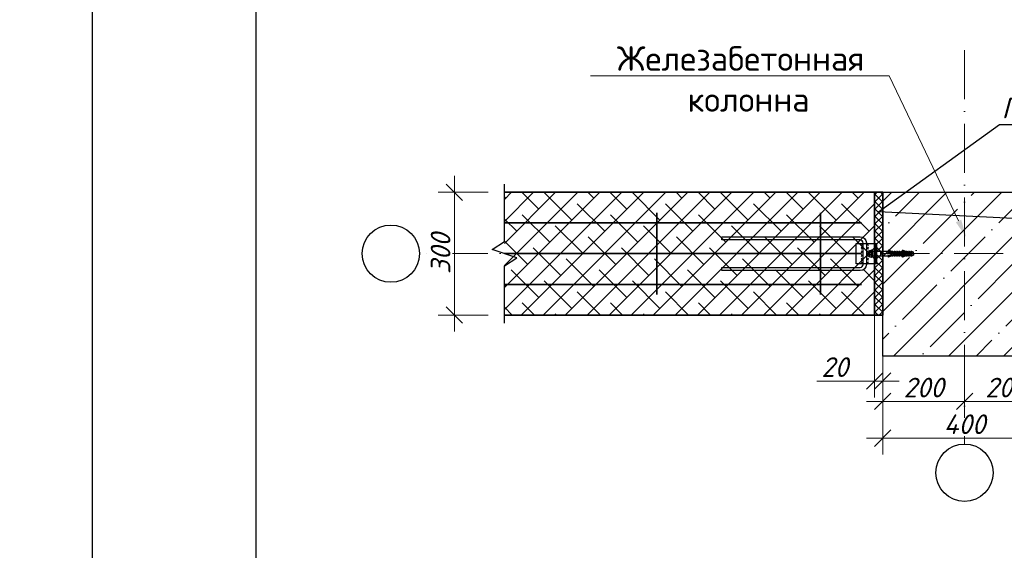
# Model space of a CAD drawing. Header units: millimetres. Extents: x 363306 to 7757304, y 1022887 to 1207196.
# Tile 262 of 656: x 1234815 to 1246856, y 1065422 to 1071903. Entities that reach past the tile are written whole.
import ezdxf
from ezdxf import colors
from ezdxf.entities.mleader import LeaderData, LeaderLine
from ezdxf.math import Vec2, Vec3

# ---------------------------------------------------------------- set-up
doc = ezdxf.new("R2010")
doc.units = ezdxf.units.MM
doc.linetypes.add('ACAD_ISO10W100', pattern=[18, 12, -3, 0, -3])
for name, color, linetype, lineweight in [('.', 7, 'Continuous', 15), ('gazabulok 300', 32, 'Continuous', 30), ('Линия ОС', 22, 'ACAD_ISO10W100', 9)]:
    doc.layers.add(name, color=color, linetype=linetype, lineweight=lineweight)
for name, color, linetype in [('0 @ 100', 7, 'Continuous'), ('kcd_tx', 7, 'Continuous'), ('O3SAD', 1, 'Continuous'), ('shtrixovka', 7, 'Continuous'), ('Штрих', 7, 'Continuous')]:
    doc.layers.add(name, color=color, linetype=linetype)
doc.styles.add('iso', font='isocpeur.TTF')
doc.styles.add('ISOCPEUR', font='isocpeur.TTF')
doc.styles.get("Standard").update_dxf_attribs({"font": 'isocpeui.ttf'})
doc.styles.add('ГОСТ 2.304', font='isocpeui.ttf')
doc.dimstyles.new('Санжар', dxfattribs={"dimtxt": 240, "dimasz": 200, "dimexe": 200, "dimexo": 200, "dimgap": 50, "dimtad": 1, "dimdec": 0, "dimtxsty": 'Standard', "dimblk": 'OBLIQUE', "dimcen": 2.5, "dimdle": 200, "dimclrd": 152, "dimclre": 152, "dimclrt": 152, "dimadec": 0, "dimazin": 0, "dimtfac": 1, "dimtdec": 0, "dimtmove": 0, "dimatfit": 3, "dimldrblk": 'OBLIQUE', "dimfxl": 0, "dimlwd": 0, "dimlwe": 0, "dimarcsym": 0})
pattern_1 = [(45, (202982.44, -764222.497), (-44.9012806, 44.9012806), []), (135, (202982.44, -764222.497), (-44.9012806, -44.9012806), [])]

# ---------------------------------------------------------------- blocks, each defined once
blk = doc.blocks.new('_Oblique')
at = {"color": 0, "linetype": 'ByBlock', "lineweight": -2}
blk.add_line((-0.5, -0.5), (0.5, 0.5), dxfattribs=at)
blk = doc.blocks.new('*D970')
at = {"layer": 'Defpoints', "color": 0, "lineweight": 25, "transparency": 16777216}
for p in [(1245370, 1068046), (1247370, 1068046), (1247370, 1066792)]:
    blk.add_point(p, dxfattribs=at)
at = {"layer": 'kcd_tx', "lineweight": 0, "transparency": 16777216}
for p, q in [((1245370, 1067846), (1245370, 1066592)), ((1247370, 1067846), (1247370, 1066592)), ((1245170, 1066792), (1247570, 1066792))]:
    blk.add_line(p, q, dxfattribs=at)
at = {"layer": 'kcd_tx', "lineweight": 0, "transparency": 16777216, "xscale": 200, "yscale": 200, "zscale": 200, "rotation": 180}
blk.add_blockref('_Oblique', (1245370, 1066792), dxfattribs=at)
at = {"layer": 'kcd_tx', "lineweight": 0, "transparency": 16777216, "xscale": 200, "yscale": 200, "zscale": 200}
blk.add_blockref('_Oblique', (1247370, 1066792), dxfattribs=at)
at = {"layer": 'kcd_tx', "lineweight": 30, "transparency": 16777216, "insert": (1246370, 1066962), "char_height": 240, "attachment_point": 5, "bg_fill": 3, "box_fill_scale": 1.1, "bg_fill_color": 256, "bg_fill_true_color": 13158600, "bg_fill_transparency": 0}
blk.add_mtext('400', dxfattribs=at)
blk = doc.blocks.new('5454')
at = {"color": 1, "linetype": 'Continuous'}
for p, q in [((49287.6, 10309.1), (49291.6, 10310.6)), ((49287.6, 10306.1), (49287.6, 10309.1)), ((49291.6, 10306.1), (49291.6, 10310.6)), ((49291.6, 10310.6), (49294.2, 10310.6)), ((49294.2, 10310.6), (49294.2, 10306.1)), ((49294.2, 10310.6), (49294.3, 10310)), ((49296.3, 10310), (49294.3, 10310)), ((49294.3, 10306.1), (49294.3, 10309.2)), ((49295.9, 10310), (49297.4, 10310.6)), ((49297.4, 10310.6), (49297.4, 10307.2)), ((49297.4, 10310.6), (49300, 10310.6)), ((49300, 10307.2), (49300, 10310.6)), ((49300, 10310.6), (49300.1, 10310)), ((49302.1, 10310), (49300.1, 10310)), ((49300.1, 10307.2), (49300.1, 10309.2)), ((49301.7, 10310), (49303.2, 10310.6)), ((49303.2, 10305), (49303.2, 10310.6)), ((49303.2, 10310.6), (49305.8, 10310.6)), ((49304.4, 10309.9), (49314, 10314.4)), ((49304.4, 10309.9), (49305.8, 10309.9)), ((49314.5, 10313.2), (49305.8, 10309.2)), ((49305.8, 10308.8), (49305.8, 10309.9)), ((49305.8, 10305), (49305.8, 10308.8)), ((49305.8, 10308.8), (49305.9, 10308.8)), ((49305.9, 10308.8), (49308.4, 10308.8)), ((49305.9, 10305), (49305.9, 10308.8)), ((49308.4, 10308.8), (49308.7, 10309.2)), ((49308.7, 10309.2), (49309.5, 10310.6)), ((49309, 10309.2), (49308.7, 10309.2)), ((49309, 10307.2), (49309, 10309.2)), ((49311.6, 10309.2), (49309, 10309.2)), ((49309.5, 10310.6), (49311.6, 10310.6)), ((49311.6, 10310.6), (49311.7, 10309.4)), ((49311.7, 10309.2), (49311.6, 10309.2)), ((49311.6, 10307.2), (49311.6, 10309.2)), ((49311.7, 10309.4), (49314.8, 10310.6)), ((49311.7, 10307.2), (49311.7, 10309.2)), ((49314.8, 10309.2), (49311.7, 10309.2)), ((49314, 10314.4), (49314.5, 10313.2)), ((49314.8, 10310.6), (49315.3, 10310.6)), ((49314.8, 10305), (49314.8, 10309.2)), ((49315.3, 10309.2), (49314.8, 10309.2)), ((49315.3, 10310.6), (49315.3, 10309.2)), ((49315.3, 10310.6), (49317.4, 10310.6)), ((49317.4, 10305), (49317.4, 10310.6)), ((49317.4, 10310.6), (49317.5, 10310)), ((49319.5, 10310), (49317.5, 10310)), ((49317.5, 10305), (49317.5, 10309.2)), ((49319.1, 10310), (49320.6, 10310.6)), ((49320.6, 10310.6), (49320.6, 10307.2)), ((49320.6, 10310.6), (49323.2, 10310.6)), ((49323.2, 10307.2), (49323.2, 10310.6)), ((49323.2, 10310.6), (49323.3, 10310)), ((49325.3, 10310), (49323.3, 10310)), ((49323.3, 10307.2), (49323.3, 10309.2)), ((49324.9, 10310), (49326.4, 10310.6)), ((49326.4, 10305), (49326.4, 10310.6)), ((49326.4, 10310.6), (49329, 10310.6)), ((49329, 10307.6), (49329, 10310.6)), ((49329, 10310.6), (49329.1, 10310)), ((49331.1, 10310), (49329.1, 10310)), ((49329.1, 10305), (49329.1, 10309.2)), ((49330.7, 10310), (49332.2, 10310.6)), ((49332.2, 10310.6), (49332.2, 10307.2)), ((49332.2, 10310.6), (49334.8, 10310.6)), ((49334.8, 10310.6), (49334.8, 10307.6)), ((49334.8, 10310.6), (49334.9, 10310)), ((49336.9, 10310), (49334.9, 10310)), ((49334.9, 10307.6), (49334.9, 10309.2)), ((49336.5, 10310), (49338, 10310.6)), ((49338, 10306.2), (49338, 10310.6)), ((49338, 10310.6), (49340.6, 10310.6)), ((49339.2, 10309.9), (49348.8, 10314.4)), ((49339.2, 10309.9), (49340.6, 10309.9)), ((49349.3, 10313.2), (49340.6, 10309.2)), ((49340.6, 10309.9), (49340.6, 10308.8)), ((49340.6, 10308.8), (49343.2, 10308.8)), ((49343.2, 10308.8), (49343.5, 10309.2)), ((49343.5, 10309.2), (49344.3, 10310.6)), ((49350.1, 10309.2), (49343.5, 10309.2)), ((49344.3, 10310.6), (49350.1, 10310.6)), ((49348.8, 10314.4), (49349.3, 10313.2)), ((49350.1, 10310.6), (49386.9, 10310.6)), ((49350.1, 10310.6), (49350.1, 10309.2)), ((49367.6, 10300.6), (49367.6, 10310.6)), ((49387.8, 10313.4), (49387.6, 10311.5)), ((49387.6, 10311.5), (49387.6, 10299.7)), ((49388, 10313.6), (49389.8, 10313.6)), ((49389.8, 10310.6), (49389.8, 10313.9)), ((49389.8, 10297.6), (49389.8, 10313.6)), ((49389.8, 10310.6), (49389.8, 10300.6)), ((49390.3, 10314.4), (49390.7, 10314.4)), ((49390.7, 10314.4), (49390.3, 10314.4)), ((49391.2, 10309.1), (49391.2, 10313.9)), ((49391.2, 10313.6), (49391.2, 10313.9)), ((49391.2, 10313.1), (49391.2, 10310.6)), ((49391.2, 10309.4), (49395.2, 10309.4)), ((49391.2, 10305.6), (49391.2, 10309.1)), ((49395.2, 10313.1), (49391.7, 10313.1)), ((49395.2, 10309.5), (49395.2, 10309.3)), ((49395.7, 10311.5), (49395.7, 10299.7)), ((49395.7, 10309.4), (49395.7, 10309.4)), ((49287.1, 10306.1), (49294.3, 10306.1)), ((49287.1, 10305), (49287.1, 10306.1)), ((49287.1, 10305), (49295.4, 10305)), ((49287.6, 10305), (49287.6, 10302.1)), ((49291.6, 10300.6), (49287.6, 10302.1)), ((49291.6, 10305), (49291.6, 10300.6)), ((49294.2, 10300.6), (49291.6, 10300.6)), ((49294.2, 10300.6), (49294.2, 10305)), ((49294.3, 10301.2), (49294.2, 10300.6)), ((49294.3, 10307.2), (49301.2, 10307.2)), ((49294.3, 10302), (49294.3, 10305)), ((49294.3, 10302), (49294.3, 10301.2)), ((49296.3, 10301.2), (49294.3, 10301.2)), ((49295.4, 10306.1), (49300.1, 10306.1)), ((49295.4, 10305), (49295.4, 10306.1)), ((49297.4, 10300.6), (49295.9, 10301.2)), ((49297.4, 10300.6), (49297.4, 10306.1)), ((49300, 10300.6), (49297.4, 10300.6)), ((49300, 10306.1), (49300, 10300.6)), ((49300.1, 10301.2), (49300, 10300.6)), ((49300.1, 10302), (49300.1, 10306.1)), ((49300.1, 10303.9), (49307, 10303.9)), ((49300.1, 10302), (49300.1, 10301.2)), ((49302.1, 10301.2), (49300.1, 10301.2)), ((49301.2, 10305), (49301.2, 10307.2)), ((49301.2, 10305), (49305.9, 10305)), ((49303.2, 10300.6), (49301.7, 10301.2)), ((49303.2, 10303.9), (49303.2, 10300.6)), ((49305.8, 10300.6), (49303.2, 10300.6)), ((49305.8, 10302.4), (49305.8, 10303.9)), ((49305.9, 10302.4), (49305.8, 10302.4)), ((49305.8, 10300.6), (49305.8, 10302.4)), ((49314.5, 10298), (49305.8, 10302)), ((49305.8, 10300.6), (49314, 10296.8)), ((49305.9, 10307.2), (49312.8, 10307.2)), ((49305.9, 10302.4), (49305.9, 10303.9)), ((49308.4, 10302.4), (49305.9, 10302.4)), ((49307, 10306.1), (49311.7, 10306.1)), ((49307, 10303.9), (49307, 10306.1)), ((49309, 10301.4), (49308.4, 10302.4)), ((49309, 10301.4), (49309, 10306.1)), ((49309.5, 10300.6), (49309, 10301.4)), ((49309.5, 10300.6), (49311.6, 10300.6)), ((49311.6, 10300.6), (49311.6, 10306.1)), ((49311.6, 10300.6), (49311.7, 10301.8)), ((49311.7, 10301.8), (49311.7, 10306.1)), ((49311.7, 10303.9), (49318.6, 10303.9)), ((49311.7, 10301.8), (49314.8, 10300.6)), ((49312.8, 10305), (49312.8, 10307.2)), ((49312.8, 10305), (49317.5, 10305)), ((49314, 10296.8), (49314.5, 10298)), ((49314.8, 10300.6), (49314.8, 10303.9)), ((49314.8, 10300.6), (49315.3, 10300.6)), ((49317.4, 10300.6), (49315.3, 10300.6)), ((49317.4, 10303.9), (49317.4, 10300.6)), ((49317.5, 10301.2), (49317.4, 10300.6)), ((49317.5, 10307.2), (49324.4, 10307.2)), ((49317.5, 10302), (49317.5, 10303.9)), ((49317.5, 10301.2), (49317.5, 10302)), ((49319.5, 10301.2), (49317.5, 10301.2)), ((49318.6, 10306.1), (49323.3, 10306.1)), ((49318.6, 10303.9), (49318.6, 10306.1)), ((49320.6, 10300.6), (49319.1, 10301.2)), ((49320.6, 10300.6), (49320.6, 10306.1)), ((49323.2, 10300.6), (49320.6, 10300.6)), ((49323.2, 10306.1), (49323.2, 10300.6)), ((49323.3, 10301.2), (49323.2, 10300.6)), ((49323.3, 10302), (49323.3, 10306.1)), ((49323.3, 10303.9), (49330.2, 10303.9)), ((49323.3, 10303.9), (49330.2, 10303.9)), ((49323.3, 10301.2), (49323.3, 10302)), ((49325.3, 10301.2), (49323.3, 10301.2)), ((49324.4, 10305), (49324.4, 10307.2)), ((49324.4, 10305), (49329.1, 10305)), ((49326.4, 10300.6), (49324.9, 10301.2)), ((49326.4, 10303.9), (49326.4, 10300.6)), ((49329, 10300.6), (49326.4, 10300.6)), ((49329, 10307.6), (49329, 10305)), ((49329, 10303.9), (49329, 10300.6)), ((49329.1, 10301.2), (49329, 10300.6)), ((49336, 10307.2), (49329.1, 10307.2)), ((49329.1, 10302), (49329.1, 10303.9)), ((49329.1, 10301.2), (49329.1, 10302)), ((49331.1, 10301.2), (49329.1, 10301.2)), ((49334.9, 10306.1), (49330.2, 10306.1)), ((49330.2, 10303.9), (49330.2, 10306.1)), ((49332.2, 10300.6), (49330.7, 10301.2)), ((49332.2, 10300.6), (49332.2, 10306.1)), ((49334.8, 10300.6), (49332.2, 10300.6)), ((49334.9, 10307.6), (49334.8, 10307.6)), ((49334.8, 10306.1), (49334.8, 10305)), ((49334.8, 10300.6), (49334.8, 10305)), ((49334.9, 10301.2), (49334.8, 10300.6)), ((49334.9, 10302), (49334.9, 10306.1)), ((49334.9, 10305), (49352.6, 10305)), ((49334.9, 10301.2), (49334.9, 10302)), ((49336.9, 10301.2), (49334.9, 10301.2)), ((49336, 10306.1), (49336, 10307.2)), ((49352.6, 10306.1), (49336, 10306.1)), ((49338, 10300.6), (49336.5, 10301.2)), ((49338, 10305), (49338, 10300.6)), ((49340.6, 10300.6), (49338, 10300.6)), ((49343.2, 10302.4), (49340.6, 10302.4)), ((49340.6, 10302.4), (49340.6, 10300.6)), ((49349.3, 10298), (49340.6, 10302)), ((49340.6, 10300.6), (49348.8, 10296.8)), ((49344.3, 10300.6), (49343.2, 10302.4)), ((49344.3, 10300.6), (49350.1, 10300.6)), ((49348.8, 10296.8), (49349.3, 10298)), ((49386.9, 10300.6), (49350.1, 10300.6)), ((49352.6, 10305), (49352.6, 10306.1)), ((49387.8, 10297.8), (49387.6, 10299.7)), ((49388, 10297.6), (49389.8, 10297.6)), ((49389.8, 10300.6), (49389.8, 10297.3)), ((49390.7, 10296.8), (49390.3, 10296.8)), ((49391.2, 10305.6), (49391.2, 10297.6)), ((49391.2, 10301.8), (49395.1, 10301.8)), ((49391.2, 10297.3), (49391.2, 10297.6)), ((49395.2, 10298.1), (49391.7, 10298.1))]:
    blk.add_line(p, q, dxfattribs=at)
at = {"color": 1}
blk.add_line((49287.1, 10305.6), (49287.2, 10305.6), dxfattribs=at)
at = {"color": 1, "linetype": 'Continuous'}
for centre, radius, start, end in [((48705.9, 10260.3), 590.5, 4.7499, 4.8273), ((49445.4, 9939), 399.8, 111.8924, 112.1957), ((48711.7, 10260.3), 590.5, 4.7499, 4.8273), ((49451.2, 9939), 399.8, 111.8924, 112.1957), ((48718, 10259.4), 601.6, 4.7507, 4.8262), ((49467.8, 9941.1), 397.6, 111.8931, 112.1965), ((48723.8, 10259.4), 601.6, 4.7507, 4.8262), ((49473.6, 9941.1), 397.6, 111.8931, 112.1965), ((48729.6, 10259.4), 601.6, 4.7507, 4.8262), ((49479.4, 9941.1), 397.6, 111.8931, 112.1965), ((48735.4, 10259.4), 601.6, 4.7507, 4.8262), ((49485.2, 9941.1), 397.6, 111.8931, 112.1965), ((49386.7, 10311.5), 0.932, 280.1141, 356.6332), ((49388, 10313.4), 0.2, 90, 175), ((49390.3, 10313.9), 0.5, 90, 180), ((49390.7, 10313.9), 0.5, 0, 90), ((49391.7, 10313.6), 0.5, 180, 270), ((49389, 10312.1), 6.74, 335.8555, 354.3516), ((49389, 10306.6), 6.74, 5.6484, 24.1445), ((49388.9, 10310.4), 6.83, 8.923, 22.9185), ((49388.9, 10310.4), 6.83, 350.8089, 351.077), ((49444.3, 10669.6), 397, 247.8032, 248.1087), ((49450.1, 10669.6), 397, 247.8032, 248.1087), ((49467.5, 10669.5), 396.9, 247.8032, 248.1087), ((49473.3, 10669.5), 396.9, 247.8032, 248.1087), ((49479.1, 10669.5), 396.9, 247.8032, 248.1087), ((49484.9, 10669.5), 396.9, 247.8032, 248.1087), ((49386.7, 10299.6), 0.98, 5.2324, 76.3625), ((49388, 10297.8), 0.2, 185, 270), ((49390.3, 10297.3), 0.5, 180, 270), ((49390.7, 10297.3), 0.5, 270, 0), ((49391.7, 10297.6), 0.5, 90, 180), ((49389, 10304.6), 6.74, 335.8555, 354.3516), ((49389, 10299.1), 6.74, 5.6484, 24.1445), ((49388.9, 10300.8), 6.83, 337.0815, 351.077)]:
    blk.add_arc(centre, radius, start, end, dxfattribs=at)
blk = doc.blocks.new('*D1033')
at = {"layer": 'Defpoints', "color": 0, "lineweight": 25, "transparency": 16777216}
for p in [(1245370, 1067796), (1246370, 1067796), (1246370, 1067240)]:
    blk.add_point(p, dxfattribs=at)
at = {"layer": 'kcd_tx', "lineweight": 0, "transparency": 16777216}
for p, q in [((1245370, 1067596), (1245370, 1067040)), ((1246370, 1067596), (1246370, 1067040)), ((1245170, 1067240), (1246570, 1067240))]:
    blk.add_line(p, q, dxfattribs=at)
at = {"layer": 'kcd_tx', "lineweight": 0, "transparency": 16777216, "xscale": 200, "yscale": 200, "zscale": 200, "rotation": 180}
blk.add_blockref('_Oblique', (1245370, 1067240), dxfattribs=at)
at = {"layer": 'kcd_tx', "lineweight": 0, "transparency": 16777216, "xscale": 200, "yscale": 200, "zscale": 200}
blk.add_blockref('_Oblique', (1246370, 1067240), dxfattribs=at)
at = {"layer": 'kcd_tx', "lineweight": 30, "transparency": 16777216, "insert": (1245870, 1067410), "char_height": 240, "attachment_point": 5, "bg_fill": 3, "box_fill_scale": 1.1, "bg_fill_color": 256, "bg_fill_true_color": 13158600, "bg_fill_transparency": 0}
blk.add_mtext('200', dxfattribs=at)
blk = doc.blocks.new('*D1034')
at = {"layer": 'Defpoints', "color": 0, "lineweight": 25, "transparency": 16777216}
for p in [(1246370, 1067796), (1247370, 1067796), (1247370, 1067240)]:
    blk.add_point(p, dxfattribs=at)
at = {"layer": 'kcd_tx', "lineweight": 0, "transparency": 16777216}
for p, q in [((1246370, 1067596), (1246370, 1067040)), ((1247370, 1067596), (1247370, 1067040)), ((1246170, 1067240), (1247570, 1067240))]:
    blk.add_line(p, q, dxfattribs=at)
at = {"layer": 'kcd_tx', "lineweight": 0, "transparency": 16777216, "xscale": 200, "yscale": 200, "zscale": 200, "rotation": 180}
blk.add_blockref('_Oblique', (1246370, 1067240), dxfattribs=at)
at = {"layer": 'kcd_tx', "lineweight": 0, "transparency": 16777216, "xscale": 200, "yscale": 200, "zscale": 200}
blk.add_blockref('_Oblique', (1247370, 1067240), dxfattribs=at)
at = {"layer": 'kcd_tx', "lineweight": 30, "transparency": 16777216, "insert": (1246870, 1067410), "char_height": 240, "attachment_point": 5, "bg_fill": 3, "box_fill_scale": 1.1, "bg_fill_color": 256, "bg_fill_true_color": 13158600, "bg_fill_transparency": 0}
blk.add_mtext('200', dxfattribs=at)
blk = doc.blocks.new('*D1035')
at = {"layer": 'Defpoints', "color": 0, "lineweight": 25, "transparency": 16777216}
for p in [(1240132, 1069796), (1240744, 1069796), (1240744, 1068296)]:
    blk.add_point(p, dxfattribs=at)
at = {"layer": 'kcd_tx', "lineweight": 0, "transparency": 16777216}
for p, q in [((1240132, 1068096), (1240132, 1069996)), ((1240544, 1069796), (1239932, 1069796)), ((1240544, 1068296), (1239932, 1068296))]:
    blk.add_line(p, q, dxfattribs=at)
at = {"layer": 'kcd_tx', "lineweight": 0, "transparency": 16777216, "xscale": 200, "yscale": 200, "zscale": 200}
for p, rotation in [((1240132, 1069796), 90), ((1240132, 1068296), 270)]:
    blk.add_blockref('_Oblique', p, dxfattribs=dict(at, rotation=rotation))
at = {"layer": 'kcd_tx', "lineweight": 30, "transparency": 16777216, "insert": (1239962, 1069046), "char_height": 240, "attachment_point": 5, "rotation": 90, "bg_fill": 3, "box_fill_scale": 1.1, "bg_fill_color": 256, "bg_fill_true_color": 13158600, "bg_fill_transparency": 0}
blk.add_mtext('300', dxfattribs=at)
blk = doc.blocks.new('*D972')
at = {"layer": 'Defpoints', "color": 0, "lineweight": 25, "transparency": 16777216}
for p in [(1245270, 1068546), (1245370, 1068046), (1245270, 1067490)]:
    blk.add_point(p, dxfattribs=at)
at = {"layer": 'kcd_tx', "lineweight": 0, "transparency": 16777216}
for p, q in [((1245270, 1068346), (1245270, 1067290)), ((1245370, 1067846), (1245370, 1067290)), ((1244565, 1067490), (1245270, 1067490)), ((1245570, 1067490), (1245070, 1067490))]:
    blk.add_line(p, q, dxfattribs=at)
at = {"layer": 'kcd_tx', "lineweight": 0, "transparency": 16777216, "xscale": 200, "yscale": 200, "zscale": 200, "rotation": 180}
blk.add_blockref('_Oblique', (1245270, 1067490), dxfattribs=at)
at = {"layer": 'kcd_tx', "lineweight": 0, "transparency": 16777216, "xscale": 200, "yscale": 200, "zscale": 200}
blk.add_blockref('_Oblique', (1245370, 1067490), dxfattribs=at)
at = {"layer": 'kcd_tx', "lineweight": 30, "transparency": 16777216, "insert": (1244783, 1067660), "char_height": 240, "attachment_point": 5, "bg_fill": 3, "box_fill_scale": 1.1, "bg_fill_color": 256, "bg_fill_true_color": 13158600, "bg_fill_transparency": 0}
blk.add_mtext('20', dxfattribs=at)

msp = doc.modelspace()

# ---------------------------------------------------------------- hatches: boundary and pattern name
at = {"layer": '.', "lineweight": 0}
h = msp.add_hatch(dxfattribs=at)
h.set_pattern_fill('ANSI37', color=256, scale=20)
h.set_pattern_definition(pattern_1)
h.paths.add_polyline_path([(1245269.975, 1068295.515), (1245369.975, 1068295.515), (1245369.975, 1069795.515), (1245269.975, 1069795.515)])
h = msp.add_hatch(dxfattribs=at)
h.set_pattern_fill('ANSI37', color=256, scale=20)
h.set_pattern_definition(pattern_1)
h.paths.add_polyline_path([(1245269.975, 1068295.515), (1245369.975, 1068295.515), (1245369.975, 1069795.515), (1245269.975, 1069795.515)])
at = {"layer": 'shtrixovka', "lineweight": 9, "ltscale": 1.5, "true_color": 0xae4f24}
h = msp.add_hatch(dxfattribs=at)
h.set_pattern_fill('ANSI38', color=34, scale=60)
h.set_pattern_definition([(45, (57385.04, -127120.42), (-134.703842, 134.703842), []), (135, (57385.04, -127120.42), (-404.111525, 134.703842), [476.25, -285.75])])
edge = h.paths.add_edge_path()
edge.add_line((1245269.975, 1068295.515), (1240743.72, 1068295.515))
edge.add_line((1240743.72, 1068295.515), (1240743.72, 1069795.515))
edge.add_line((1240743.72, 1069795.515), (1245269.975, 1069795.515))
edge.add_line((1245269.975, 1069795.515), (1245269.975, 1068420.515))

# ---------------------------------------------------------------- linework, layer by layer
at = {"color": 146, "lineweight": 30}
for p, q in [((1245044.975, 1068920.515), (1245044.975, 1069170.515)), ((1245044.975, 1069170.515), (1245294.975, 1069170.515)), ((1245279.975, 1069170.515), (1245279.975, 1068920.515)), ((1245294.975, 1069170.515), (1245294.975, 1068920.515)), ((1245294.975, 1068920.515), (1245044.975, 1068920.515))]:
    msp.add_line(p, q, dxfattribs=at)
at = {"lineweight": 9}
for p, q in [((1245129.975, 1069170.515), (1245104.975, 1069145.515)), ((1245129.975, 1069145.515), (1245104.975, 1069170.515)), ((1245129.975, 1069125.515), (1245104.975, 1069100.515)), ((1245129.975, 1069100.515), (1245104.975, 1069125.515)), ((1245129.975, 1069080.515), (1245104.975, 1069055.515)), ((1245129.975, 1069055.515), (1245104.975, 1069080.515)), ((1245169.975, 1069170.515), (1245194.975, 1069145.515)), ((1245169.975, 1069145.515), (1245194.975, 1069170.515)), ((1245169.975, 1069125.515), (1245194.975, 1069100.515)), ((1245169.975, 1069100.515), (1245194.975, 1069125.515)), ((1245169.975, 1069080.515), (1245194.975, 1069055.515)), ((1245169.975, 1069055.515), (1245194.975, 1069080.515)), ((1245129.975, 1069035.515), (1245104.975, 1069010.515)), ((1245129.975, 1069010.515), (1245104.975, 1069035.515)), ((1245129.975, 1068990.515), (1245104.975, 1068965.515)), ((1245129.975, 1068965.515), (1245104.975, 1068990.515)), ((1245129.975, 1068945.515), (1245104.975, 1068920.515)), ((1245129.975, 1068920.515), (1245104.975, 1068945.515)), ((1245169.975, 1069035.515), (1245194.975, 1069010.515)), ((1245169.975, 1069010.515), (1245194.975, 1069035.515)), ((1245169.975, 1068990.515), (1245194.975, 1068965.515)), ((1245169.975, 1068965.515), (1245194.975, 1068990.515)), ((1245169.975, 1068945.515), (1245194.975, 1068920.515)), ((1245169.975, 1068920.515), (1245194.975, 1068945.515))]:
    msp.add_line(p, q, dxfattribs=at)
at = {"lineweight": 30}
msp.add_lwpolyline([(1237706.348, 1088178.072), (1277206.348, 1088178.072), (1277206.348, 1059478.072), (1237706.348, 1059478.072)], close=True, dxfattribs=at)
msp.add_lwpolyline([(1240743.72, 1068195.515), (1240743.72, 1068895.515), (1240893.72, 1068995.515), (1240593.72, 1069095.515), (1240743.72, 1069195.515), (1240743.72, 1069895.515)])
at = {"color": 219, "lineweight": 35, "true_color": 0x642165}
msp.add_lwpolyline([(1245269.975, 1069795.515), (1245369.975, 1069795.515), (1245369.975, 1068295.515), (1245269.975, 1068295.515)], close=True, dxfattribs=at)
msp.add_lwpolyline([(1245269.975, 1069795.515), (1245369.975, 1069795.515), (1245369.975, 1068295.515), (1245269.975, 1068295.515)], close=True, dxfattribs=at)
at = {"color": 96, "lineweight": 35, "ltscale": 10}
for points in [[(1242607.983, 1069545.515), (1242607.983, 1068545.515)], [(1244607.983, 1069545.515), (1244607.983, 1068545.515)], [(1245107.983, 1069420.515), (1240743.72, 1069420.515)], [(1245107.983, 1069045.515), (1240743.72, 1069045.515)], [(1245107.983, 1068670.515), (1240743.72, 1068670.515)]]:
    msp.add_lwpolyline(points, dxfattribs=at)
at = {"color": 5}
msp.add_lwpolyline([(1243399.975, 1068878.015), (1245094.975, 1068878.015, 0.414213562), (1245129.975, 1068913.015), (1245129.975, 1069173.015, 0.414213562), (1245089.975, 1069213.015), (1243399.975, 1069213.015), (1243399.975, 1069253.015), (1245094.975, 1069253.015, -0.414213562), (1245169.975, 1069178.015), (1245169.975, 1068913.015, -0.414213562), (1245094.975, 1068838.015), (1243399.975, 1068838.015), (1243399.975, 1068878.015)], format="xyb", dxfattribs=at)
msp.add_circle((1239353.319, 1069045.515), 350)
at = {"layer": 'gazabulok 300', "color": 22, "lineweight": 35, "ltscale": 12}
for points in [[(1245269.975, 1068295.515), (1245269.975, 1069795.515), (1240743.72, 1069795.515)], [(1245269.975, 1068295.515), (1240743.72, 1068295.515)]]:
    msp.add_lwpolyline(points, dxfattribs=at)
at = {"layer": 'O3SAD', "color": 1}
msp.add_lwpolyline([(1235706.348, 1088678.072), (1277706.348, 1088678.072), (1277706.348, 1058978.072), (1235706.348, 1058978.072)], close=True, dxfattribs=at)
at = {"layer": 'Линия ОС', "color": 244, "linetype": 'ACAD_ISO10W100', "lineweight": 9, "ltscale": 50, "true_color": 0x991b1e}
for p, q in [((1246369.975, 1071532.231), (1246369.975, 1066719.886)), ((1252241.622, 1069045.515), (1239703.319, 1069045.515))]:
    msp.add_line(p, q, dxfattribs=at)

# ---------------------------------------------------------------- block references
at = {"xscale": -5, "yscale": 5, "zscale": 5}
msp.add_blockref('5454', (1492183.169, 1017517.526), dxfattribs=at)

# ---------------------------------------------------------------- texts
at = {"lineweight": 9, "char_height": 300, "width": 5098.88054, "attachment_point": 1, "style": 'iso'}
for insert in [(1225906.271, 1069347.902), (1135366.415, 1069084.434)]:
    msp.add_mtext('\\pi342.876;{\\LГоризонтальная} \\P\\pi840.831;сетка ГС-2', dxfattribs=dict(at, insert=insert))
at = {"layer": '0 @ 100', "color": 7, "insert": (761996.908, 1075986.433), "char_height": 318.940213, "width": 19697.5359, "attachment_point": 4, "style": 'ГОСТ 2.304'}
msp.add_mtext('\\pi5457.36288;{\\fISOCPEUR|b1|i1|c204|p34;Характеристика участка строительства:\\P\\pi0;\\P}Расчетная зимняя температура воздух 15 °С.\\PСкоростной напор ветра   - 38кг/м2.\\PВес снегового покрова    - 50кг/м2.\\PКлассификация зданий по функциональной пожарной опасности - Ф 4.1 \\PКоэффициент надежности по назначению - 0.95\\P\\P^IПроектом разработано подъёмник для мало мобильных граждан населения грузоподъемностью 250 кг. скоростью 0,25 см/с. Двери шахт подъёмника противопожарные с пределом огнестойкости El 30. Подъёмники оборудованы кабинами габаритами 1500х1500 мм, ширина дверей кабины обеспечивает проезд инвалидной коляски. Для экстренных случаев подъёмник оснащен дополнительным аккумулятором и механическим спуском для безопасного спуска пассажира в нулевую отметку. Так же в дверях подъёмника установлены замки датчики которые открываются с ключевыми картами, чтобы открыть двери подъёмника.\\P^IС внешней и внутренней стороны наружных стен предусмотрено обшивка из аквапанелей толщиной 12,5мм с утеплением из минераловатной ваты на кварцевой основе, А =0,040 Вт/мС, толщиной 100мм. (по теплотехническому расчету). Наружная отделка из органическое стекло.\\P^IПодрядчик обязан предоставить заказчику сертификаты соответствия и пожарной безопасности на фасадную систему и все применяемые в данной системе материалы и изделия.\\PКонструкции, изделия и материалы применены по действующим стандартам, ТУ, сертификатам. На путях эвакуации используются отделочные материалы, соответствующие требованиям п. 5.25 ШНК 2.01.02-04.\\PОтделка стен с внутренней стороны окраска водоэмульсионными красками светлых тонов. Во внутренней и наружной отделке использованы современные отделочные материалы используемые на территории Республики Узбекистан.\\P^IКрыша - скатная из металлических профилированных листов с полимерными покрытиями с обеих сторон толщ.0,55мм по металлическим конструкциям.\\P^IПо периметру наружных стен устраивается бетонная отмостка. Бетон кл.В 7,5 шириной 1000 мм, толщиной 50 мм по гравийному основанию толщиной 100 мм -150 мм.\\P^IВсе строительно-монтажные работы вести согласно указаний соответствующих строительных норм и проекта производства работ (П.П.Р.) на основании ШНК 3.01.01 - 03 и КМК 3.01.02 - 00.', dxfattribs=at)

# ---------------------------------------------------------------- leaders
at = {"color": 251, "lineweight": 9}
ml = msp.add_multileader_mtext('Standard', dxfattribs=at)
ml.set_content('Железабетонная\\P колонна', color=251, style='iso')
ml.set_leader_properties(color=256, lineweight=0)
ml.build(insert=Vec2(0, 0))
ml.multileader.update_dxf_attribs({"text_left_attachment_type": 6, "text_right_attachment_type": 6, "dogleg_length": 200, "arrow_head_size": 220})
ctx = ml.context
ctx.base_point, ctx.char_height, ctx.arrow_head_size, ctx.plane_origin = Vec3(1242170.834, 1071218.836), 300, 220, Vec3(1246320.299, 1069496.275)
ctx.left_attachment, ctx.right_attachment, ctx.text_align_type = 6, 6, 1
notes = []
notes.append((ctx, [(0, (1, 1, 0), (1245449.834, 1071218.836), (-1, 0), 200, [(0, [(1246390.872, 1069246.275)], 0, [])])]))
ctx.mtext.insert, ctx.mtext.alignment, ctx.mtext.flow_direction = Vec3(1243632.265, 1071578.836), 2, 5
ml = msp.add_multileader_mtext('Standard')
ml.set_content('{\\fISOCPEUR|b0|i1|c204|p34;Пороизол}', color=256, style='ISOCPEUR')
ml.set_leader_properties()
ml.build(insert=Vec2(0, 0))
ml.multileader.update_dxf_attribs({"text_left_attachment_type": 6, "text_right_attachment_type": 6, "dogleg_length": 0.208, "arrow_head_size": 188.682, "scale": 100})
ctx = ml.context
ctx.base_point, ctx.scale, ctx.char_height, ctx.arrow_head_size, ctx.landing_gap_size, ctx.plane_origin = Vec3(1246816.866, 1070623.254), 100, 251.57628, 188.682, 0, Vec3(1251079.29, 1067573.302)
ctx.left_attachment, ctx.right_attachment, ctx.text_align_type = 6, 6, 1
notes.append((ctx, [(1, (1, 1, 0), (1246795.916, 1070623.254), (1, 0), 20.95, [(1, [(1247424.355, 1069452.509), (1245316.49, 1069557.49)], 0, [])])]))
ctx.mtext.insert, ctx.mtext.alignment, ctx.mtext.flow_direction = Vec3(1247546.723, 1070950.303), 2, 5
for ctx, leaders in notes:
    for number, flags, end, landing, length, lines in leaders:
        leader = LeaderData()
        leader.index, (leader.has_last_leader_line, leader.has_dogleg_vector, leader.attachment_direction) = number, flags
        leader.last_leader_point, leader.dogleg_vector, leader.dogleg_length = Vec3(end), Vec3(landing), length
        for number, points, colour, breaks in lines:
            line = LeaderLine()
            line.index, line.vertices, line.color, line.breaks = number, Vec3.list(points), colors.encode_raw_color(colour), breaks
            leader.lines.append(line)
        ctx.leaders.append(leader)

# ---------------------------------------------------------------- next in the draw order: dimensions: what is measured, and where the dimension line sits
at = {"layer": 'kcd_tx', "color": 18, "lineweight": 30, "true_color": 0x000000}
dim = msp.add_linear_dim(base=(1240132.397, 1069795.515), p1=(1240743.72, 1068295.515), p2=(1240743.72, 1069795.515), angle=90, dimstyle='Санжар', override={"dimlfac": 0.2, "dimclrd": 256, "dimclre": 256, "dimclrt": 256, "dimtmove": 1, "dimfxl": 0.18, "dimtfill": 1, "dimarcsym": 2}, dxfattribs=at)
dim.commit()
dim.dimension.update_dxf_attribs({"geometry": '*D1035', "text_midpoint": (1239962.397, 1069045.515)})
dim = msp.add_linear_dim(base=(1247369.975, 1066791.894), p1=(1245369.975, 1068045.515), p2=(1247369.975, 1068045.515), dimstyle='Санжар', override={"dimlfac": 0.2, "dimclrd": 256, "dimclre": 256, "dimclrt": 256, "dimtmove": 1, "dimfxl": 0.18, "dimtfill": 1, "dimarcsym": 2}, dxfattribs=at)
dim.commit()
dim.dimension.update_dxf_attribs({"geometry": '*D970', "text_midpoint": (1246369.975, 1066961.894)})

# ---------------------------------------------------------------- next in the draw order: hatches: boundary and pattern name
at = {"layer": 'Штрих', "lineweight": 9, "ltscale": 100}
h = msp.add_hatch(dxfattribs=at)
h.set_pattern_fill('ANSI35', color=252, scale=75, style=0)
h.set_pattern_definition([(45, (199046.03, -724918.73), (-336.7596, 336.7596), []), (45, (199382.8, -724918.73), (-336.7596, 336.7596), [595.3125, -119.0625, 0, -119.0625])])
h.paths.add_polyline_path([(1247369.975, 1067795.515), (1247369.975, 1069795.515), (1245369.975, 1069795.515), (1245369.975, 1067795.515)])

# ---------------------------------------------------------------- next in the draw order: linework, layer by layer
at = {"color": 18, "lineweight": 30, "true_color": 0x000000}
msp.add_lwpolyline([(1245369.975, 1069795.515), (1247369.975, 1069795.515), (1247369.975, 1067795.515), (1245369.975, 1067795.515)], close=True, dxfattribs=at)
msp.add_circle((1246369.975, 1066369.886), 350)

# ---------------------------------------------------------------- next in the draw order: dimensions: what is measured, and where the dimension line sits
at = {"layer": 'kcd_tx', "color": 18, "lineweight": 30, "true_color": 0x000000}
dim = msp.add_linear_dim(base=(1246369.975, 1067239.988), p1=(1245369.975, 1067795.515), p2=(1246369.975, 1067795.515), dimstyle='Санжар', override={"dimlfac": 0.2, "dimclrd": 256, "dimclre": 256, "dimclrt": 256, "dimtmove": 1, "dimfxl": 0.18, "dimtfill": 1, "dimarcsym": 2}, dxfattribs=at)
dim.commit()
dim.dimension.update_dxf_attribs({"geometry": '*D1033', "text_midpoint": (1245869.975, 1067409.988)})

# ---------------------------------------------------------------- next in the draw order: dimensions: what is measured, and where the dimension line sits
dim = msp.add_linear_dim(base=(1245269.975, 1067489.988), p1=(1245369.975, 1068045.515), p2=(1245269.975, 1068545.515), angle=180, dimstyle='Санжар', override={"dimlfac": 0.2, "dimclrd": 256, "dimclre": 256, "dimclrt": 256, "dimtmove": 1, "dimfxl": 0.18, "dimtfill": 1, "dimarcsym": 2}, dxfattribs=at)
dim.commit()
dim.dimension.update_dxf_attribs({"geometry": '*D972', "text_midpoint": (1244782.79, 1067451.791), "dimtype": 160})
dim = msp.add_linear_dim(base=(1247369.975, 1067239.988), p1=(1246369.975, 1067795.515), p2=(1247369.975, 1067795.515), dimstyle='Санжар', override={"dimlfac": 0.2, "dimclrd": 256, "dimclre": 256, "dimclrt": 256, "dimtmove": 1, "dimfxl": 0.18, "dimtfill": 1, "dimarcsym": 2}, dxfattribs=at)
dim.commit()
dim.dimension.update_dxf_attribs({"geometry": '*D1034', "text_midpoint": (1246869.975, 1067409.988)})

doc.saveas('drawing.dxf')
